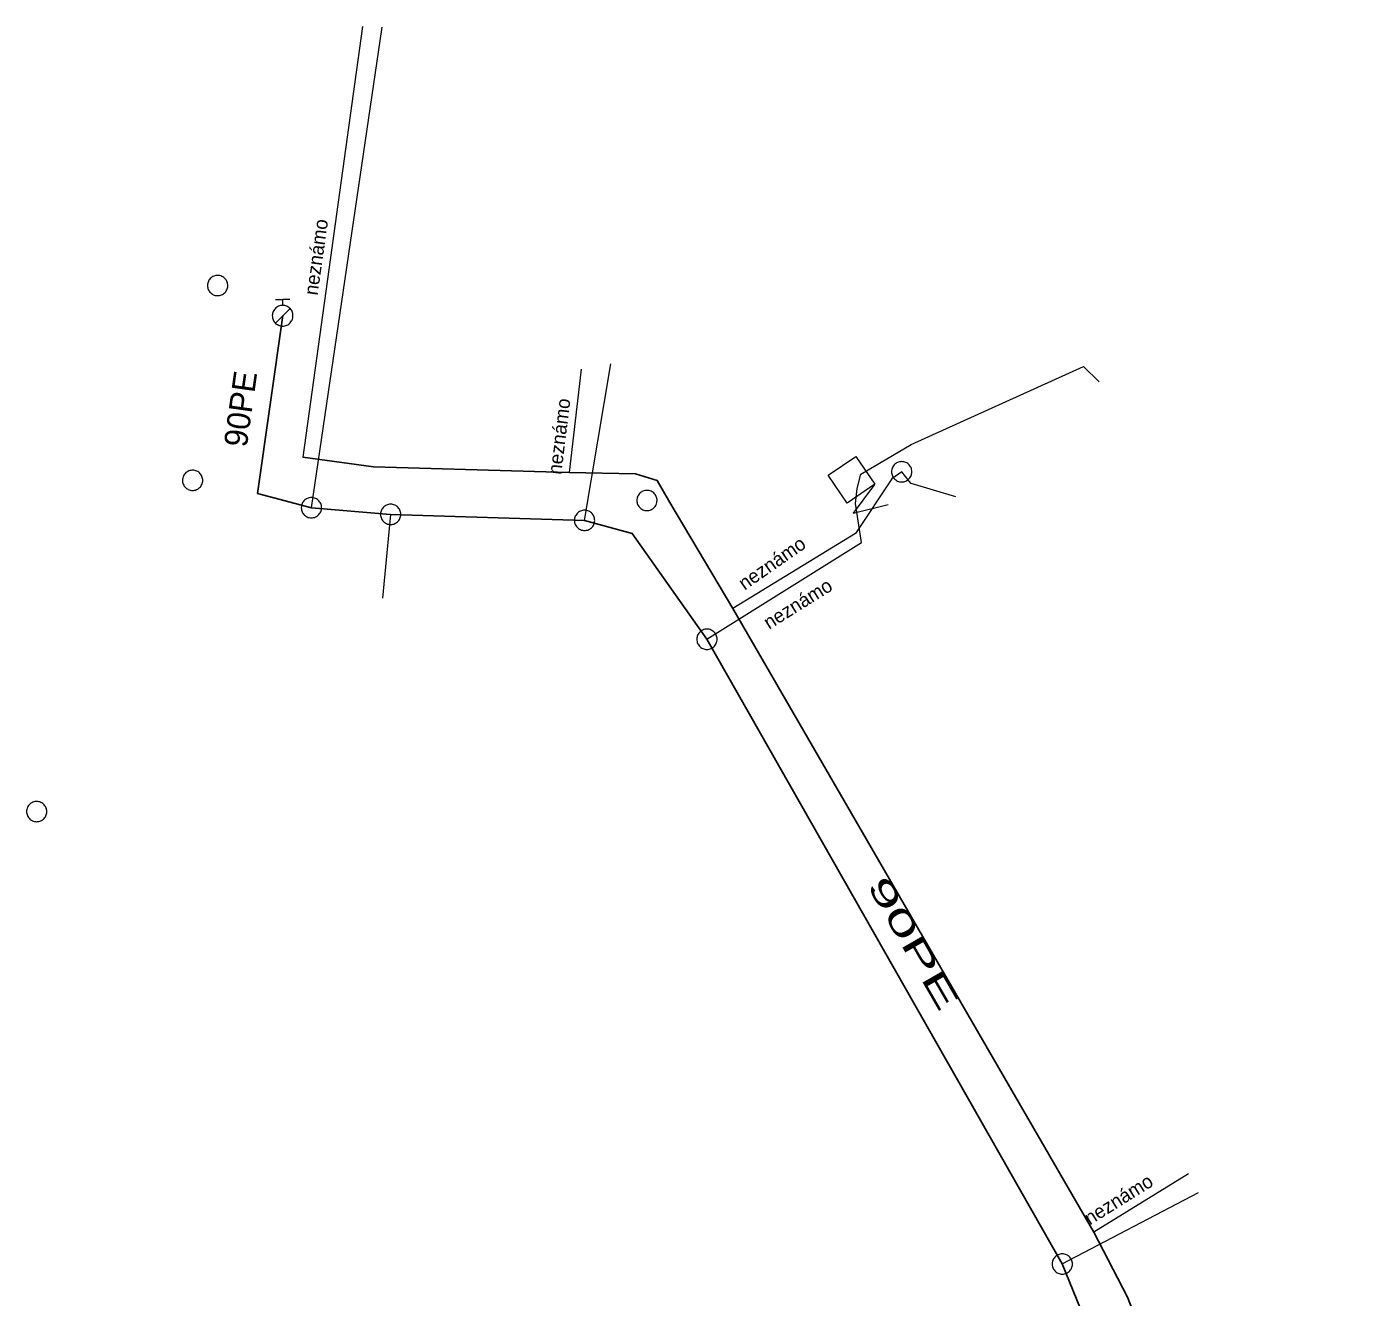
# Model space of a CAD drawing. Extents: x -741806 to -738704, y -1059275 to -1055387.
# Drawn here: x -740713.1 to -740655.8, y -1057509.4 to -1057454.6 of the extents above; entities that cross this region are included whole.
import ezdxf

# ---------------------------------------------------------------- set-up
doc = ezdxf.new("R2010")
doc.units = 0
doc.header["$LTSCALE"] = 0.4
for name, color, linetype, lineweight in [('2', 7, 'Continuous', 25), ('21', 7, 'Continuous', 13), ('3', 7, 'Continuous', 13), ('46', 7, 'Continuous', 13), ('50', 7, 'Continuous', 13), ('51', 7, 'Continuous', 13), ('52', 7, 'Continuous', 25), ('56', 7, 'Continuous', 13), ('60', 7, 'Continuous', 13)]:
    doc.layers.add(name, color=color, linetype=linetype, lineweight=lineweight)
for name, color, linetype in [('53', 7, 'Continuous'), ('54', 7, 'Continuous'), ('55', 7, 'Continuous')]:
    doc.layers.add(name, color=color, linetype=linetype)

msp = doc.modelspace()

# ---------------------------------------------------------------- linework, layer by layer
at = {"layer": '2'}
msp.add_lwpolyline([(-740701.18, -1057473.159), (-740698.129, -1057473.58), (-740689.684, -1057473.824), (-740686.82, -1057473.879), (-740685.879, -1057474.169), (-740685.34, -1057475.12), (-740682.62, -1057479.69), (-740667.039, -1057506.61), (-740665.579, -1057509.429), (-740664.78, -1057511.48), (-740665.629, -1057515.87), (-740666.629, -1057532.149), (-740667.16, -1057536.6), (-740668.18, -1057545.78), (-740668.8, -1057555.2), (-740668.35, -1057556.21), (-740667.51, -1057556.51), (-740662.09, -1057557.53), (-740650.66, -1057559.78), (-740647.78, -1057560.7), (-740633.18, -1057564.139), (-740633.142, -1057565.869)], dxfattribs=at)
at = {"layer": '21'}
for p, q in [((-740700.809, -1057475.34), (-740697.75, -1057454.59)), ((-740689.02, -1057475.889), (-740687.879, -1057469.129)), ((-740697.39, -1057475.629), (-740697.739, -1057479.24)), ((-740668.399, -1057507.99), (-740662.52, -1057504.909))]:
    msp.add_line(p, q, dxfattribs=at)
msp.add_lwpolyline([(-740683.739, -1057481.02), (-740677.059, -1057476.84), (-740677.329, -1057475.159), (-740677.25, -1057474.51), (-740677.09, -1057473.899), (-740674.92, -1057472.61), (-740667.489, -1057469.24), (-740666.809, -1057469.909)], dxfattribs=at)
at = {"layer": '3'}
for points in [[(-740704.802, -1057465.315), (-740704.847, -1057465.312), (-740704.893, -1057465.314), (-740704.939, -1057465.32), (-740704.983, -1057465.33), (-740705.026, -1057465.346), (-740705.068, -1057465.366), (-740705.106, -1057465.39), (-740705.143, -1057465.418), (-740705.175, -1057465.45), (-740705.205, -1057465.484), (-740705.231, -1057465.522), (-740705.253, -1057465.563), (-740705.27, -1057465.605), (-740705.284, -1057465.649), (-740705.291, -1057465.694), (-740705.295, -1057465.74), (-740705.293, -1057465.785), (-740705.288, -1057465.83), (-740705.276, -1057465.875), (-740705.261, -1057465.919), (-740705.241, -1057465.96), (-740705.218, -1057465.998), (-740705.189, -1057466.035), (-740705.158, -1057466.068), (-740705.123, -1057466.098), (-740705.084, -1057466.123), (-740705.045, -1057466.145), (-740705.002, -1057466.163), (-740704.958, -1057466.175), (-740704.913, -1057466.183), (-740704.868, -1057466.187), (-740704.822, -1057466.186), (-740704.776, -1057466.179), (-740704.731, -1057466.168), (-740704.689, -1057466.153), (-740704.647, -1057466.134), (-740704.609, -1057466.109), (-740704.572, -1057466.081), (-740704.54, -1057466.05), (-740704.51, -1057466.015), (-740704.484, -1057465.977), (-740704.462, -1057465.937), (-740704.444, -1057465.894), (-740704.431, -1057465.851), (-740704.424, -1057465.805), (-740704.42, -1057465.759), (-740704.421, -1057465.714), (-740704.427, -1057465.669), (-740704.439, -1057465.624), (-740704.454, -1057465.581), (-740704.474, -1057465.54), (-740704.497, -1057465.5), (-740704.526, -1057465.465), (-740704.557, -1057465.431), (-740704.593, -1057465.402), (-740704.631, -1057465.375), (-740704.67, -1057465.354), (-740704.713, -1057465.337), (-740704.757, -1057465.324), (-740704.801, -1057465.315)], [(-740705.753, -1057473.762), (-740705.795, -1057473.746), (-740705.838, -1057473.733), (-740705.884, -1057473.725), (-740705.929, -1057473.721), (-740705.975, -1057473.723), (-740706.021, -1057473.729), (-740706.065, -1057473.74), (-740706.108, -1057473.755), (-740706.149, -1057473.776), (-740706.188, -1057473.8), (-740706.224, -1057473.828), (-740706.258, -1057473.859), (-740706.287, -1057473.895), (-740706.313, -1057473.932), (-740706.334, -1057473.973), (-740706.352, -1057474.015), (-740706.364, -1057474.059), (-740706.373, -1057474.104), (-740706.376, -1057474.15), (-740706.374, -1057474.196), (-740706.368, -1057474.241), (-740706.357, -1057474.285), (-740706.342, -1057474.328), (-740706.322, -1057474.37), (-740706.298, -1057474.409), (-740706.269, -1057474.444), (-740706.238, -1057474.478), (-740706.203, -1057474.508), (-740706.165, -1057474.533), (-740706.124, -1057474.555), (-740706.083, -1057474.572), (-740706.039, -1057474.585), (-740705.993, -1057474.593), (-740705.947, -1057474.596), (-740705.902, -1057474.595), (-740705.856, -1057474.589), (-740705.812, -1057474.578), (-740705.768, -1057474.562), (-740705.728, -1057474.542), (-740705.689, -1057474.518), (-740705.653, -1057474.49), (-740705.619, -1057474.458), (-740705.59, -1057474.424), (-740705.564, -1057474.386), (-740705.543, -1057474.345), (-740705.525, -1057474.303), (-740705.512, -1057474.259), (-740705.504, -1057474.214), (-740705.501, -1057474.168), (-740705.503, -1057474.122), (-740705.509, -1057474.077), (-740705.519, -1057474.032), (-740705.536, -1057473.989), (-740705.555, -1057473.948), (-740705.58, -1057473.909), (-740705.608, -1057473.873), (-740705.639, -1057473.84), (-740705.674, -1057473.81), (-740705.712, -1057473.785), (-740705.752, -1057473.763)], [(-740686.545, -1057474.649), (-740686.582, -1057474.673), (-740686.618, -1057474.702), (-740686.651, -1057474.734), (-740686.68, -1057474.769), (-740686.705, -1057474.808), (-740686.727, -1057474.849), (-740686.743, -1057474.891), (-740686.755, -1057474.935), (-740686.762, -1057474.98), (-740686.765, -1057475.026), (-740686.763, -1057475.072), (-740686.756, -1057475.118), (-740686.744, -1057475.161), (-740686.729, -1057475.204), (-740686.708, -1057475.245), (-740686.683, -1057475.284), (-740686.654, -1057475.32), (-740686.623, -1057475.352), (-740686.587, -1057475.381), (-740686.548, -1057475.407), (-740686.508, -1057475.427), (-740686.466, -1057475.444), (-740686.421, -1057475.456), (-740686.376, -1057475.464), (-740686.33, -1057475.466), (-740686.285, -1057475.464), (-740686.24, -1057475.458), (-740686.195, -1057475.446), (-740686.152, -1057475.43), (-740686.111, -1057475.409), (-740686.073, -1057475.385), (-740686.037, -1057475.356), (-740686.004, -1057475.324), (-740685.975, -1057475.288), (-740685.95, -1057475.25), (-740685.929, -1057475.209), (-740685.913, -1057475.167), (-740685.9, -1057475.122), (-740685.893, -1057475.078), (-740685.89, -1057475.032), (-740685.892, -1057474.986), (-740685.899, -1057474.94), (-740685.91, -1057474.896), (-740685.926, -1057474.854), (-740685.947, -1057474.813), (-740685.972, -1057474.774), (-740686, -1057474.738), (-740686.032, -1057474.706), (-740686.068, -1057474.677), (-740686.107, -1057474.651), (-740686.147, -1057474.631), (-740686.19, -1057474.613), (-740686.234, -1057474.602), (-740686.279, -1057474.594), (-740686.325, -1057474.592), (-740686.371, -1057474.594), (-740686.416, -1057474.6), (-740686.461, -1057474.612), (-740686.503, -1057474.628), (-740686.544, -1057474.648)], [(-740712.618, -1057488.025), (-740712.663, -1057488.022), (-740712.708, -1057488.024), (-740712.754, -1057488.031), (-740712.798, -1057488.042), (-740712.841, -1057488.058), (-740712.883, -1057488.078), (-740712.921, -1057488.103), (-740712.957, -1057488.13), (-740712.989, -1057488.163), (-740713.019, -1057488.198), (-740713.044, -1057488.236), (-740713.066, -1057488.277), (-740713.082, -1057488.319), (-740713.096, -1057488.363), (-740713.103, -1057488.408), (-740713.106, -1057488.454), (-740713.104, -1057488.5), (-740713.098, -1057488.545), (-740713.086, -1057488.59), (-740713.07, -1057488.633), (-740713.05, -1057488.673), (-740713.026, -1057488.711), (-740712.997, -1057488.748), (-740712.966, -1057488.781), (-740712.93, -1057488.81), (-740712.892, -1057488.835), (-740712.852, -1057488.857), (-740712.809, -1057488.874), (-740712.765, -1057488.886), (-740712.719, -1057488.894), (-740712.674, -1057488.897), (-740712.629, -1057488.895), (-740712.583, -1057488.889), (-740712.538, -1057488.877), (-740712.496, -1057488.862), (-740712.454, -1057488.841), (-740712.416, -1057488.817), (-740712.379, -1057488.788), (-740712.348, -1057488.756), (-740712.318, -1057488.721), (-740712.293, -1057488.683), (-740712.271, -1057488.643), (-740712.254, -1057488.6), (-740712.241, -1057488.556), (-740712.234, -1057488.511), (-740712.231, -1057488.465), (-740712.232, -1057488.419), (-740712.239, -1057488.374), (-740712.251, -1057488.33), (-740712.267, -1057488.286), (-740712.287, -1057488.246), (-740712.311, -1057488.207), (-740712.34, -1057488.171), (-740712.371, -1057488.138), (-740712.407, -1057488.109), (-740712.445, -1057488.083), (-740712.485, -1057488.062), (-740712.528, -1057488.045), (-740712.572, -1057488.033), (-740712.617, -1057488.025)]]:
    msp.add_lwpolyline(points, dxfattribs=at)
at = {"layer": '46'}
msp.add_lwpolyline([(-740674.891, -1057473.789), (-740674.894, -1057473.744), (-740674.901, -1057473.699), (-740674.913, -1057473.654), (-740674.929, -1057473.612), (-740674.95, -1057473.571), (-740674.975, -1057473.532), (-740675.004, -1057473.497), (-740675.036, -1057473.464), (-740675.072, -1057473.436), (-740675.11, -1057473.411), (-740675.151, -1057473.39), (-740675.194, -1057473.373), (-740675.238, -1057473.362), (-740675.283, -1057473.354), (-740675.329, -1057473.352), (-740675.375, -1057473.354), (-740675.42, -1057473.362), (-740675.464, -1057473.373), (-740675.507, -1057473.39), (-740675.548, -1057473.411), (-740675.586, -1057473.436), (-740675.621, -1057473.464), (-740675.654, -1057473.497), (-740675.683, -1057473.532), (-740675.708, -1057473.571), (-740675.728, -1057473.612), (-740675.745, -1057473.654), (-740675.757, -1057473.699), (-740675.764, -1057473.744), (-740675.766, -1057473.79), (-740675.764, -1057473.835), (-740675.757, -1057473.88), (-740675.745, -1057473.925), (-740675.728, -1057473.968), (-740675.708, -1057474.008), (-740675.683, -1057474.047), (-740675.654, -1057474.082), (-740675.621, -1057474.115), (-740675.586, -1057474.143), (-740675.548, -1057474.168), (-740675.507, -1057474.189), (-740675.464, -1057474.206), (-740675.42, -1057474.218), (-740675.375, -1057474.225), (-740675.329, -1057474.227), (-740675.283, -1057474.225), (-740675.238, -1057474.218), (-740675.194, -1057474.206), (-740675.151, -1057474.189), (-740675.11, -1057474.168), (-740675.072, -1057474.143), (-740675.036, -1057474.115), (-740675.004, -1057474.082), (-740674.975, -1057474.047), (-740674.95, -1057474.008), (-740674.929, -1057473.967), (-740674.913, -1057473.925), (-740674.901, -1057473.88), (-740674.894, -1057473.835), (-740674.891, -1057473.79)], dxfattribs=at)
at = {"layer": '50'}
for p, q in [((-740702.358, -1057466.356), (-740702.05, -1057466.356)), ((-740702.05, -1057466.607), (-740702.05, -1057466.356)), ((-740701.743, -1057466.356), (-740702.05, -1057466.356)), ((-740702.05, -1057467.054), (-740701.734, -1057466.742)), ((-740702.05, -1057467.054), (-740702.367, -1057467.371))]:
    msp.add_line(p, q, dxfattribs=at)
msp.add_lwpolyline([(-740701.606, -1057467.058), (-740701.608, -1057467.009), (-740701.613, -1057466.963), (-740701.626, -1057466.917), (-740701.643, -1057466.874), (-740701.662, -1057466.834), (-740701.689, -1057466.793), (-740701.718, -1057466.758), (-740701.751, -1057466.723), (-740701.786, -1057466.693), (-740701.826, -1057466.669), (-740701.867, -1057466.647), (-740701.91, -1057466.628), (-740701.956, -1057466.618), (-740702.002, -1057466.61), (-740702.048, -1057466.607), (-740702.094, -1057466.61), (-740702.139, -1057466.615), (-740702.185, -1057466.628), (-740702.229, -1057466.645), (-740702.272, -1057466.666), (-740702.31, -1057466.691), (-740702.347, -1057466.72), (-740702.38, -1057466.753), (-740702.409, -1057466.788), (-740702.436, -1057466.828), (-740702.458, -1057466.869), (-740702.474, -1057466.912), (-740702.488, -1057466.958), (-740702.493, -1057467.004), (-740702.5, -1057467.05), (-740702.497, -1057467.098), (-740702.489, -1057467.144), (-740702.478, -1057467.187), (-740702.462, -1057467.233), (-740702.44, -1057467.274), (-740702.416, -1057467.314), (-740702.386, -1057467.349), (-740702.354, -1057467.384), (-740702.316, -1057467.414), (-740702.278, -1057467.438), (-740702.235, -1057467.46), (-740702.192, -1057467.476), (-740702.149, -1057467.49), (-740702.1, -1057467.498), (-740702.054, -1057467.501), (-740702.008, -1057467.498), (-740701.962, -1057467.49), (-740701.916, -1057467.479), (-740701.873, -1057467.463), (-740701.83, -1057467.441), (-740701.792, -1057467.417), (-740701.754, -1057467.387), (-740701.722, -1057467.355), (-740701.692, -1057467.32), (-740701.668, -1057467.279), (-740701.644, -1057467.239), (-740701.627, -1057467.195), (-740701.617, -1057467.15), (-740701.609, -1057467.104)], close=True, dxfattribs=at)
at = {"layer": '51'}
for points in [[(-740700.372, -1057475.34), (-740700.374, -1057475.295), (-740700.381, -1057475.25), (-740700.393, -1057475.205), (-740700.409, -1057475.163), (-740700.43, -1057475.122), (-740700.455, -1057475.083), (-740700.484, -1057475.048), (-740700.516, -1057475.015), (-740700.552, -1057474.987), (-740700.59, -1057474.962), (-740700.631, -1057474.941), (-740700.674, -1057474.924), (-740700.718, -1057474.912), (-740700.763, -1057474.905), (-740700.809, -1057474.903), (-740700.855, -1057474.905), (-740700.9, -1057474.912), (-740700.944, -1057474.924), (-740700.987, -1057474.941), (-740701.028, -1057474.962), (-740701.066, -1057474.987), (-740701.102, -1057475.015), (-740701.134, -1057475.048), (-740701.163, -1057475.083), (-740701.188, -1057475.122), (-740701.209, -1057475.163), (-740701.225, -1057475.205), (-740701.237, -1057475.25), (-740701.244, -1057475.295), (-740701.247, -1057475.341), (-740701.244, -1057475.386), (-740701.237, -1057475.431), (-740701.225, -1057475.476), (-740701.209, -1057475.518), (-740701.188, -1057475.559), (-740701.163, -1057475.598), (-740701.134, -1057475.633), (-740701.102, -1057475.666), (-740701.066, -1057475.694), (-740701.028, -1057475.719), (-740700.987, -1057475.74), (-740700.944, -1057475.757), (-740700.9, -1057475.768), (-740700.855, -1057475.776), (-740700.809, -1057475.778), (-740700.763, -1057475.776), (-740700.718, -1057475.768), (-740700.674, -1057475.757), (-740700.631, -1057475.74), (-740700.59, -1057475.719), (-740700.552, -1057475.694), (-740700.516, -1057475.666), (-740700.484, -1057475.633), (-740700.455, -1057475.598), (-740700.43, -1057475.559), (-740700.409, -1057475.518), (-740700.393, -1057475.476), (-740700.381, -1057475.431), (-740700.374, -1057475.386), (-740700.372, -1057475.341)], [(-740696.953, -1057475.629), (-740696.955, -1057475.584), (-740696.962, -1057475.539), (-740696.974, -1057475.494), (-740696.99, -1057475.452), (-740697.011, -1057475.411), (-740697.036, -1057475.372), (-740697.065, -1057475.337), (-740697.097, -1057475.304), (-740697.133, -1057475.276), (-740697.171, -1057475.251), (-740697.212, -1057475.23), (-740697.255, -1057475.213), (-740697.299, -1057475.201), (-740697.344, -1057475.194), (-740697.39, -1057475.192), (-740697.436, -1057475.194), (-740697.481, -1057475.201), (-740697.525, -1057475.213), (-740697.568, -1057475.23), (-740697.609, -1057475.251), (-740697.647, -1057475.276), (-740697.683, -1057475.304), (-740697.715, -1057475.337), (-740697.744, -1057475.372), (-740697.769, -1057475.411), (-740697.79, -1057475.452), (-740697.806, -1057475.494), (-740697.818, -1057475.539), (-740697.825, -1057475.584), (-740697.828, -1057475.63), (-740697.825, -1057475.675), (-740697.818, -1057475.72), (-740697.806, -1057475.765), (-740697.79, -1057475.807), (-740697.769, -1057475.848), (-740697.744, -1057475.887), (-740697.715, -1057475.922), (-740697.683, -1057475.955), (-740697.647, -1057475.983), (-740697.609, -1057476.008), (-740697.568, -1057476.029), (-740697.525, -1057476.046), (-740697.481, -1057476.057), (-740697.436, -1057476.065), (-740697.39, -1057476.067), (-740697.344, -1057476.065), (-740697.299, -1057476.057), (-740697.255, -1057476.046), (-740697.212, -1057476.029), (-740697.171, -1057476.008), (-740697.133, -1057475.983), (-740697.097, -1057475.955), (-740697.065, -1057475.922), (-740697.036, -1057475.887), (-740697.011, -1057475.848), (-740696.99, -1057475.807), (-740696.974, -1057475.765), (-740696.962, -1057475.72), (-740696.955, -1057475.675), (-740696.953, -1057475.63)], [(-740688.583, -1057475.889), (-740688.585, -1057475.844), (-740688.592, -1057475.799), (-740688.604, -1057475.754), (-740688.62, -1057475.712), (-740688.641, -1057475.671), (-740688.666, -1057475.632), (-740688.695, -1057475.597), (-740688.727, -1057475.564), (-740688.763, -1057475.536), (-740688.801, -1057475.511), (-740688.842, -1057475.49), (-740688.885, -1057475.473), (-740688.929, -1057475.461), (-740688.974, -1057475.454), (-740689.02, -1057475.452), (-740689.066, -1057475.454), (-740689.111, -1057475.461), (-740689.155, -1057475.473), (-740689.198, -1057475.49), (-740689.239, -1057475.511), (-740689.277, -1057475.536), (-740689.313, -1057475.564), (-740689.345, -1057475.597), (-740689.374, -1057475.632), (-740689.399, -1057475.671), (-740689.42, -1057475.712), (-740689.436, -1057475.754), (-740689.448, -1057475.799), (-740689.455, -1057475.844), (-740689.458, -1057475.89), (-740689.455, -1057475.935), (-740689.448, -1057475.98), (-740689.436, -1057476.025), (-740689.42, -1057476.067), (-740689.399, -1057476.108), (-740689.374, -1057476.147), (-740689.345, -1057476.182), (-740689.313, -1057476.215), (-740689.277, -1057476.243), (-740689.239, -1057476.268), (-740689.198, -1057476.289), (-740689.155, -1057476.306), (-740689.111, -1057476.317), (-740689.066, -1057476.325), (-740689.02, -1057476.327), (-740688.974, -1057476.325), (-740688.929, -1057476.317), (-740688.885, -1057476.306), (-740688.842, -1057476.289), (-740688.801, -1057476.268), (-740688.763, -1057476.243), (-740688.727, -1057476.215), (-740688.695, -1057476.182), (-740688.666, -1057476.147), (-740688.641, -1057476.108), (-740688.62, -1057476.067), (-740688.604, -1057476.025), (-740688.592, -1057475.98), (-740688.585, -1057475.935), (-740688.583, -1057475.89)], [(-740683.301, -1057481.02), (-740683.303, -1057480.975), (-740683.311, -1057480.93), (-740683.323, -1057480.885), (-740683.338, -1057480.843), (-740683.36, -1057480.802), (-740683.384, -1057480.763), (-740683.414, -1057480.728), (-740683.446, -1057480.695), (-740683.482, -1057480.667), (-740683.519, -1057480.642), (-740683.561, -1057480.621), (-740683.603, -1057480.604), (-740683.647, -1057480.592), (-740683.693, -1057480.585), (-740683.739, -1057480.583), (-740683.784, -1057480.585), (-740683.83, -1057480.592), (-740683.874, -1057480.604), (-740683.916, -1057480.621), (-740683.958, -1057480.642), (-740683.995, -1057480.667), (-740684.031, -1057480.695), (-740684.063, -1057480.728), (-740684.093, -1057480.763), (-740684.117, -1057480.802), (-740684.139, -1057480.843), (-740684.154, -1057480.885), (-740684.166, -1057480.93), (-740684.174, -1057480.975), (-740684.176, -1057481.021), (-740684.174, -1057481.066), (-740684.166, -1057481.111), (-740684.154, -1057481.156), (-740684.139, -1057481.198), (-740684.117, -1057481.239), (-740684.093, -1057481.278), (-740684.063, -1057481.313), (-740684.031, -1057481.346), (-740683.995, -1057481.374), (-740683.958, -1057481.399), (-740683.916, -1057481.42), (-740683.874, -1057481.437), (-740683.83, -1057481.448), (-740683.784, -1057481.456), (-740683.739, -1057481.458), (-740683.693, -1057481.456), (-740683.647, -1057481.448), (-740683.603, -1057481.437), (-740683.561, -1057481.42), (-740683.519, -1057481.399), (-740683.482, -1057481.374), (-740683.446, -1057481.346), (-740683.414, -1057481.313), (-740683.384, -1057481.278), (-740683.36, -1057481.239), (-740683.338, -1057481.198), (-740683.323, -1057481.156), (-740683.311, -1057481.111), (-740683.303, -1057481.066), (-740683.301, -1057481.021)], [(-740667.962, -1057507.99), (-740667.963, -1057507.945), (-740667.971, -1057507.9), (-740667.983, -1057507.855), (-740667.999, -1057507.813), (-740668.02, -1057507.772), (-740668.044, -1057507.733), (-740668.074, -1057507.698), (-740668.106, -1057507.665), (-740668.142, -1057507.637), (-740668.179, -1057507.612), (-740668.221, -1057507.591), (-740668.264, -1057507.574), (-740668.308, -1057507.562), (-740668.353, -1057507.555), (-740668.399, -1057507.553), (-740668.445, -1057507.555), (-740668.49, -1057507.562), (-740668.534, -1057507.574), (-740668.576, -1057507.591), (-740668.618, -1057507.612), (-740668.656, -1057507.637), (-740668.691, -1057507.665), (-740668.723, -1057507.698), (-740668.753, -1057507.733), (-740668.777, -1057507.772), (-740668.799, -1057507.813), (-740668.815, -1057507.855), (-740668.826, -1057507.9), (-740668.834, -1057507.945), (-740668.837, -1057507.991), (-740668.834, -1057508.036), (-740668.826, -1057508.081), (-740668.815, -1057508.126), (-740668.799, -1057508.168), (-740668.777, -1057508.209), (-740668.753, -1057508.248), (-740668.723, -1057508.283), (-740668.691, -1057508.316), (-740668.656, -1057508.344), (-740668.618, -1057508.369), (-740668.576, -1057508.39), (-740668.534, -1057508.407), (-740668.49, -1057508.418), (-740668.445, -1057508.426), (-740668.399, -1057508.428), (-740668.353, -1057508.426), (-740668.308, -1057508.418), (-740668.264, -1057508.407), (-740668.221, -1057508.39), (-740668.179, -1057508.369), (-740668.142, -1057508.344), (-740668.106, -1057508.316), (-740668.074, -1057508.283), (-740668.044, -1057508.248), (-740668.02, -1057508.209), (-740667.999, -1057508.168), (-740667.983, -1057508.126), (-740667.971, -1057508.081), (-740667.963, -1057508.036), (-740667.962, -1057507.991)]]:
    msp.add_lwpolyline(points, dxfattribs=at)
at = {"layer": '52'}
msp.add_line((-740703.14, -1057474.73), (-740702.05, -1057467.05), dxfattribs=at)
msp.add_lwpolyline([(-740669.903, -1057546.362), (-740668.89, -1057535.84), (-740668.8, -1057532.659), (-740668.6, -1057530.96), (-740667.44, -1057516.57), (-740667.109, -1057511.99), (-740667.289, -1057510.7), (-740668.399, -1057507.99), (-740683.739, -1057481.02), (-740686.96, -1057476.45), (-740689.02, -1057475.889), (-740697.39, -1057475.629), (-740700.809, -1057475.34), (-740703.14, -1057474.73)], dxfattribs=at)
at = {"layer": '56'}
for p, q in [((-740698.6, -1057454.57), (-740701.18, -1057473.159)), ((-740689.16, -1057469.36), (-740689.684, -1057473.824)), ((-740662.949, -1057504.1), (-740667.039, -1057506.61))]:
    msp.add_line(p, q, dxfattribs=at)
msp.add_lwpolyline([(-740672.989, -1057474.87), (-740674.92, -1057474.3), (-740675.01, -1057474.2), (-740675.329, -1057473.79), (-740675.75, -1057474.09), (-740677.329, -1057476.46), (-740682.62, -1057479.69)], dxfattribs=at)
at = {"layer": '60'}
msp.add_lwpolyline([(-740678.507, -1057473.943), (-740677.306, -1057473.127), (-740676.49, -1057474.328), (-740677.691, -1057475.144)], close=True, dxfattribs=at)
msp.add_lwpolyline([(-740676.5, -1057474.343), (-740677.431, -1057475.573), (-740675.919, -1057475.199)], dxfattribs=at)

# ---------------------------------------------------------------- texts
at = {"layer": '53'}
msp.add_text('90PE', height=1, rotation=82, dxfattribs=at).set_placement((-740703.603, -1057472.766))
at = {"layer": '53', "width": 1.95}
msp.add_text('90PE', height=1, rotation=300, dxfattribs=at).set_placement((-740676.854, -1057491.636))
at = {"layer": '54'}
msp.add_text('neznámo ', height=0.6, rotation=32, dxfattribs=at).set_placement((-740681.056, -1057480.615))
at = {"layer": '55'}
for rotation, p in [(82, (-740700.546, -1057466.196)), (83, (-740690.029, -1057473.936)), (35, (-740682.111, -1057478.926)), (32, (-740667.212, -1057506.328))]:
    msp.add_text('neznámo ', height=0.6, rotation=rotation, dxfattribs=at).set_placement(p)

doc.saveas('drawing.dxf')
